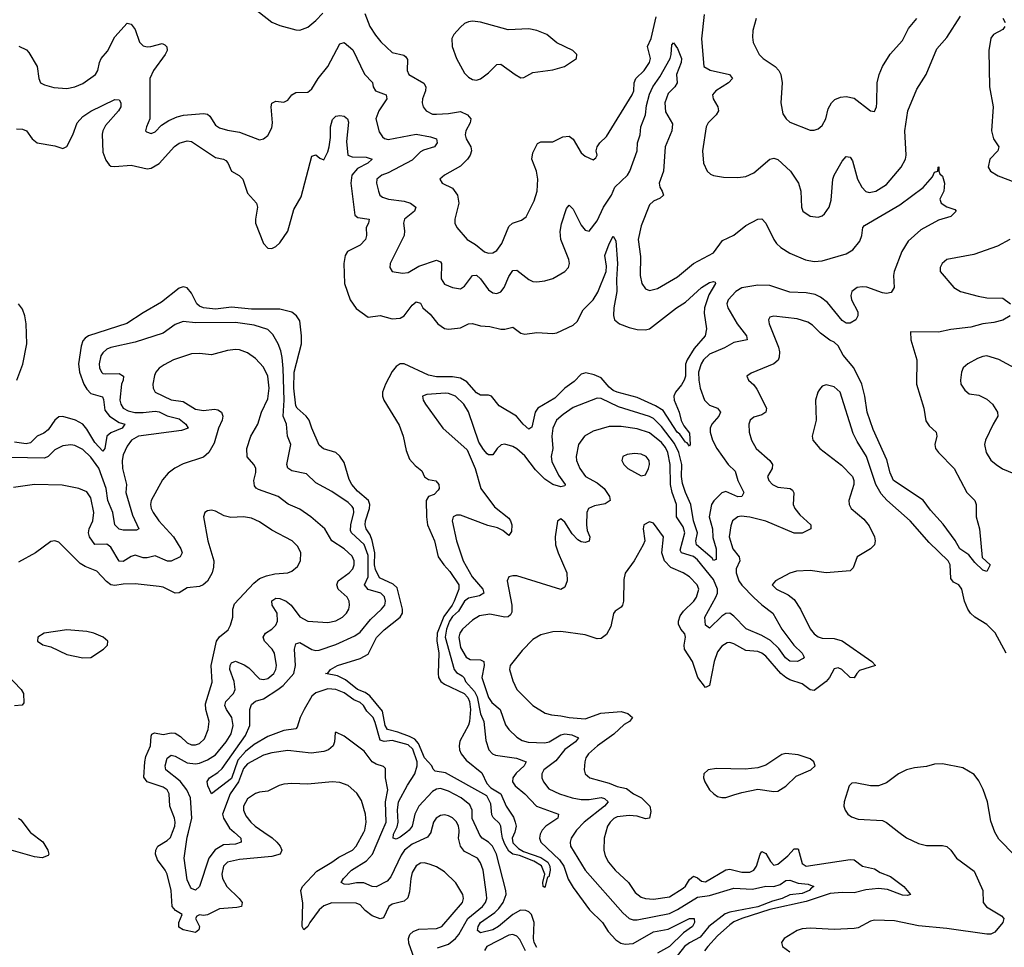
# Model space of a CAD drawing. Header units: inches. Extents: x 1694797 to 1849917, y 907313 to 1017959.
# Tile 732 of 834: x 1803316 to 1808217, y 989427 to 994043. Entities that reach past the tile are written whole.
import ezdxf

# ---------------------------------------------------------------- set-up
doc = ezdxf.new("R2010")
doc.units = ezdxf.units.IN
doc.header["$MEASUREMENT"] = 0
doc.layers.add('B8908', color=7, linetype='Continuous')
doc.layers.add('B8909', color=7, linetype='Continuous')

msp = doc.modelspace()

# ---------------------------------------------------------------- linework, layer by layer
at = {"layer": 'B8908', "color": 5}
for points, elevation in [([(1803368.3, 990000), (1803370, 989997.8), (1803430, 989951.5), (1803456.5, 989910), (1803461.3, 989890), (1803456.9, 989883.1), (1803427.2, 989872.8), (1803390, 989877.3), (1803250, 989917.6)], 680), ([(1804531.2, 990000), (1804571.8, 989971.8), (1804595.9, 989950), (1804612.1, 989930), (1804620.9, 989910), (1804612.4, 989890), (1804570, 989877.9), (1804410, 989864), (1804350, 989849.8), (1804329.5, 989830), (1804322.1, 989790), (1804325.9, 989770), (1804346.4, 989730), (1804408.6, 989670), (1804422.9, 989650), (1804419.5, 989630), (1804395.9, 989624.1), (1804310, 989617.6), (1804250, 989588), (1804230, 989584.5), (1804210, 989588.4), (1804198, 989582), (1804190.3, 989570), (1804210.3, 989530), (1804207, 989513), (1804190, 989500.5), (1804130, 989513.8), (1804107.5, 989527.5), (1804107.1, 989550), (1804124.5, 989590), (1804090.7, 989610.7), (1804075.4, 989630), (1804068.8, 989710), (1804050.4, 989790), (1804040.5, 989810), (1804001.7, 989861.7), (1803992, 989890), (1803993.7, 989910), (1804003.8, 989930), (1804050, 989957.8), (1804066.5, 989973.5), (1804076.6, 990000)], 680), ([(1804383.3, 990000), (1804416.6, 989970), (1804418.2, 989950), (1804390, 989940.8), (1804330, 989936.3), (1804288.6, 989911.4), (1804257.4, 989870), (1804210, 989729.6), (1804190, 989711.8), (1804170, 989719.6), (1804166.1, 989726.1), (1804150, 989762.7), (1804134.2, 989870), (1804150, 989974.4), (1804155.8, 990000)], 660), ([(1805286.7, 989350), (1805252.9, 989447.1), (1805250.4, 989470), (1805257, 989490), (1805273.8, 989506.2), (1805302.8, 989517.2), (1805390, 989520.4), (1805416.5, 989530), (1805519.2, 989650), (1805524.5, 989670), (1805522, 989690), (1805487.4, 989747.4), (1805430, 989802.5), (1805390, 989827.1), (1805359.1, 989839.1), (1805330, 989847.3), (1805310, 989846.3), (1805288.5, 989831.5), (1805270, 989798.7), (1805262.9, 989770), (1805256.8, 989703.2), (1805247.3, 989672.7), (1805230, 989657.2), (1805170, 989641.3), (1805153.4, 989630), (1805125.8, 989574.2), (1805110, 989569.3), (1805070, 989583.6), (1805034.9, 989610), (1805010, 989637.5), (1804990, 989646.6), (1804870, 989648.8), (1804830, 989633.4), (1804806.5, 989613.5), (1804759.4, 989550), (1804750, 989529.7), (1804730, 989514), (1804722.4, 989530), (1804725.7, 989645.7), (1804715.5, 989710), (1804723.4, 989730), (1804794.1, 989805.9), (1804869.9, 989850.1), (1804904.2, 989875.8), (1804973, 989910), (1804990, 989930.2), (1805028.1, 990000)], 680), ([(1805362.5, 990000), (1805362, 989998), (1805345.1, 989974.9), (1805270, 989940.7), (1805230.6, 989910), (1805214.2, 989885.8), (1805162.5, 989777.5), (1805144.6, 989755.4), (1805090, 989727.9), (1805070, 989729.9), (1805028, 989748), (1804992, 989748), (1804950, 989739.5), (1804930, 989740.4), (1804915.1, 989750), (1804926.8, 989770), (1804967.5, 989810), (1805042.6, 989857.4), (1805072.3, 989890), (1805118.3, 990000)], 660), ([(1805242, 990000), (1805210, 989974.9), (1805190, 989965.2), (1805174.7, 989970), (1805176.2, 989990), (1805181.1, 990000)], 640), ([(1805395.3, 989424.7), (1805450, 989443.1), (1805485.6, 989470), (1805501.7, 989490), (1805547, 989570), (1805618.8, 989630), (1805634.2, 989650), (1805640.2, 989670), (1805639.6, 989690), (1805622, 989810), (1805610, 989847.8), (1805593.8, 989870), (1805530, 989904.1), (1805509.9, 989930), (1805500.2, 989970), (1805502.6, 990000)], 660), ([(1805890, 989425.4), (1805877, 989450), (1805872.9, 989470), (1805876.8, 989550), (1805862.6, 989590), (1805850, 989602.9), (1805835, 989610), (1805808.5, 989611.5), (1805770, 989590.8), (1805698.4, 989530), (1805670, 989513.9), (1805610, 989498.8), (1805595.3, 989510), (1805598.2, 989530), (1805609.5, 989550), (1805680.5, 989599.5), (1805700.8, 989619.2), (1805722, 989650), (1805737.1, 989690), (1805735.8, 989710), (1805688.3, 989890), (1805669, 989930), (1805650, 989949.4), (1805617.5, 989970), (1805605.6, 989985.6), (1805599.2, 990000)], 640), ([(1805780.4, 990000), (1805780.3, 989999.7), (1805767.6, 989970), (1805770, 989946.7), (1805799, 989919), (1805823.4, 989903.4), (1805910, 989873.4), (1805944.7, 989850), (1805954.6, 989830), (1805956.5, 989810), (1805950, 989778), (1805943.6, 989776.4), (1805930, 989725.2), (1805922, 989730), (1805919.3, 989750), (1805929.7, 989790), (1805912.7, 989832.7), (1805875.3, 989855.3), (1805803, 989883), (1805770, 989889.8), (1805750, 989905.7), (1805730, 989939.7), (1805719.2, 989970), (1805714.5, 990000)], 620), ([(1805911.2, 990000), (1805906, 989990), (1805903.8, 989970), (1805909, 989950), (1806002.8, 989862.8), (1806024.2, 989830), (1806046.4, 989766.4), (1806070, 989725), (1806152.7, 989612.7), (1806215.9, 989550), (1806245.7, 989505.7), (1806283.2, 989463.2), (1806308, 989448), (1806330, 989441.8), (1806370, 989445.5), (1806470, 989504.4), (1806542.8, 989517.2), (1806650, 989570.1), (1806673.7, 989570), (1806674.1, 989550), (1806665.2, 989530), (1806620.5, 989499.5), (1806550, 989430.8), (1806490, 989397.3)], 640), ([(1806081, 990000), (1806060.7, 989970), (1806055.9, 989950), (1806058.2, 989930), (1806130.9, 989810), (1806318.7, 989598.7), (1806350, 989570.9), (1806370, 989563), (1806390, 989562.7), (1806550, 989595.8), (1806590, 989614.4), (1806690, 989676), (1806750, 989685.1), (1806870, 989721.5), (1806964, 989716), (1807029.4, 989730.6), (1807070, 989728.9), (1807100.9, 989739.1), (1807130, 989760.1), (1807150, 989761.7), (1807190, 989746), (1807241, 989741), (1807268.9, 989730), (1807256.7, 989723.3), (1807246, 989710), (1807210, 989695.1), (1807150, 989688.5), (1807110.8, 989669.2), (1807063.4, 989656.6), (1806990, 989628.1), (1806850, 989601.6), (1806826.6, 989593.4), (1806746.3, 989530), (1806702.4, 989477.6), (1806650.3, 989449.7), (1806625.1, 989430), (1806577, 989370)], 660), ([(1806233, 990000), (1806224.6, 989970), (1806223.7, 989910), (1806230, 989882.4), (1806245.9, 989850), (1806280.2, 989810), (1806346.8, 989750), (1806379.9, 989699.9), (1806410, 989676.3), (1806430, 989669), (1806470, 989665.7), (1806550, 989677.5), (1806619, 989721), (1806630, 989730.8), (1806650, 989763.8), (1806670, 989780.5), (1806690, 989772.6), (1806710, 989756.3), (1806730, 989752.2), (1806830, 989812.9), (1806850, 989816.2), (1806910, 989801.3), (1806950, 989801.5), (1806970, 989810.8), (1806983.2, 989830), (1807000.8, 989890), (1807010, 989902.9), (1807030, 989893), (1807053.6, 989853.6), (1807070, 989835.3), (1807090, 989841.1), (1807138.6, 989881.4), (1807170, 989916.8), (1807177.7, 989917.7), (1807190, 989917.1), (1807210, 989844.4), (1807230, 989830.1), (1807450, 989863.8), (1807470, 989862.8), (1807511.2, 989831.2), (1807570, 989817.7), (1807599.7, 989799.7), (1807650, 989779.4), (1807716.4, 989730), (1807750.2, 989690), (1807735.7, 989684.3), (1807710, 989685.8), (1807634.9, 989714.9), (1807590, 989719.7), (1807527.7, 989712.3), (1807470, 989697.1), (1807410, 989699.7), (1807350, 989694.1), (1807230, 989654.1), (1807050, 989614.7), (1806910, 989569.9), (1806870, 989553.8), (1806850, 989539.3), (1806790, 989483.8), (1806740.4, 989430), (1806724.4, 989410)], 680), ([(1807692, 990000), (1807730, 989971), (1807790, 989943.2), (1807830, 989932.8), (1807910, 989934), (1807930, 989927.7), (1807950.1, 989910.1), (1807979.6, 989870), (1808066.2, 989806.2), (1808109.2, 989710), (1808112.3, 989650), (1808127.4, 989627.4), (1808203.2, 989583.2), (1808214, 989570), (1808209.2, 989550), (1808170, 989502), (1808150, 989493), (1808130, 989491.4), (1807930, 989519.9), (1807790, 989534), (1807670, 989558.6), (1807570, 989561.5), (1807550, 989556.3), (1807490, 989523.2), (1807470, 989519.8), (1807370, 989515.7), (1807250, 989522.7), (1807210, 989518), (1807185.7, 989510), (1807120.4, 989470), (1807107.4, 989450), (1807112.4, 989430), (1807150, 989404.9)], 720), ([(1808362.7, 990000), (1808366.6, 989986.6), (1808438.2, 989890), (1808445.6, 989870), (1808436.8, 989843.2), (1808410, 989832.4), (1808390, 989834.2), (1808350, 989859.3), (1808290, 989872.5), (1808270, 989883.7), (1808190, 989964.4), (1808170.3, 990000)], 720), ([(1805833.3, 989410), (1805805.7, 989465.7), (1805790, 989481.8), (1805770, 989489.9), (1805750, 989487.4), (1805641.3, 989430), (1805629.4, 989410.6)], 660)]:
    msp.add_lwpolyline(points, dxfattribs=dict(at, elevation=elevation))
at = {"layer": 'B8909', "color": 5}
for points, elevation in [([(1804447.9, 994127.9), (1804570, 994030.5), (1804610, 994014.4), (1804690, 993993.4), (1804710, 993990.6), (1804750, 994006), (1804790, 994039.1), (1804824.4, 994075.6)], 660), ([(1803311.6, 993911.6), (1803350, 993893.4), (1803360.9, 993881), (1803401.8, 993810), (1803410.3, 993750.3), (1803419.1, 993730), (1803438.6, 993718.6), (1803485.2, 993705.2), (1803550, 993701.3), (1803589.3, 993710), (1803630, 993726.4), (1803693.5, 993770), (1803704.8, 993790), (1803712.3, 993830), (1803721.8, 993850), (1803753.1, 993886.9), (1803790, 993957.7), (1803850, 994027), (1803870, 994021.7), (1803890, 993994.9), (1803911.4, 993931.4), (1803930, 993913.2), (1803950, 993907.8), (1803968.7, 993910), (1804024.4, 993924.4), (1804038.8, 993918.8), (1804048.7, 993908.7), (1804048.9, 993890), (1804039.7, 993870), (1803982, 993790), (1803963, 993750), (1803963.1, 993550), (1803946, 993510), (1803942, 993490), (1803946, 993486), (1803970, 993477.6), (1803990, 993484.6), (1804021.1, 993518.9), (1804058.1, 993541.9), (1804099.8, 993560.2), (1804131.6, 993568.4), (1804230, 993576.6), (1804250, 993572.5), (1804262.9, 993562.8), (1804290, 993518.9), (1804310, 993505.2), (1804350, 993493.2), (1804410, 993483.6), (1804510, 993446), (1804530, 993450.6), (1804550, 993467.3), (1804570, 993506), (1804573.5, 993530), (1804567.6, 993610), (1804571.3, 993628.7), (1804590, 993637.4), (1804630, 993633.1), (1804650, 993643.7), (1804670, 993668.7), (1804690, 993680.9), (1804750, 993683.6), (1804758.7, 993690), (1804770, 993699.5), (1804800.6, 993750), (1804849.1, 993810), (1804910, 993923.1), (1804930, 993930.2), (1804973.5, 993893.5), (1805032.1, 993772.1), (1805071.6, 993731.6), (1805074.4, 993710), (1805087, 993690), (1805140.3, 993670), (1805143.8, 993650), (1805103, 993590), (1805088.3, 993550), (1805105.7, 993485.7), (1805121, 993461), (1805131.5, 993451.5), (1805150, 993447.7), (1805290, 993474), (1805360.8, 993460.8), (1805390.3, 993450), (1805392.9, 993430), (1805380.3, 993410), (1805325.2, 993394.8), (1805310, 993385.3), (1805270, 993343.8), (1805150, 993281.1), (1805118.9, 993270), (1805092.8, 993250), (1805091.3, 993230), (1805101.8, 993190), (1805109.1, 993170), (1805120.9, 993161), (1805150.8, 993150.8), (1805230, 993141.1), (1805260.3, 993130), (1805286.9, 993110), (1805280.2, 993090), (1805231.3, 993050), (1805226, 993030), (1805231.9, 992991.9), (1805229.2, 992970), (1805159.1, 992830), (1805157.3, 992810), (1805170.5, 992790.5), (1805221.8, 992781.8), (1805250, 992785.4), (1805302.9, 992817.1), (1805390, 992846.8), (1805410, 992837.7), (1805414.8, 992830), (1805413.1, 992753.1), (1805430, 992727.9), (1805470, 992711.4), (1805510, 992703.2), (1805530, 992716.5), (1805570, 992771.1), (1805590, 992771.7), (1805610, 992754.3), (1805650, 992699.2), (1805670, 992683.9), (1805690, 992680.7), (1805710, 992689.1), (1805727, 992710), (1805750, 992766), (1805770, 992794.9), (1805790, 992796.5), (1805850, 992750.2), (1805870, 992740.3), (1805890, 992739), (1805930, 992744), (1805970, 992756.1), (1806029.8, 992790.2), (1806048, 992810), (1806052.4, 992830), (1806049.7, 992850.3), (1806009.5, 992949.5), (1806005.8, 992990), (1806011.9, 993028.1), (1806037, 993103), (1806050, 993120.5), (1806070, 993100.5), (1806110, 993020.8), (1806130, 992996.5), (1806150, 992990.2), (1806190, 993041.8), (1806222.1, 993110), (1806260.8, 993170), (1806277.7, 993210), (1806340.7, 993270), (1806352.3, 993290), (1806388.8, 993390), (1806390.8, 993430), (1806404.3, 993470), (1806407.8, 993510), (1806430.3, 993569.7), (1806435.9, 993615.9), (1806450, 993672.6), (1806467.1, 993710), (1806501.4, 993758.6), (1806553, 993850), (1806559.2, 993870), (1806561.5, 993918.5), (1806570, 993928), (1806590, 993899.5), (1806609.5, 993849.5), (1806608, 993830), (1806585.6, 993770), (1806587.8, 993730), (1806577.1, 993710), (1806544.1, 993675.9), (1806526.8, 993630), (1806530, 993585.3), (1806565.9, 993525.9), (1806561.5, 993490), (1806529.2, 993410), (1806520.1, 993290), (1806498.4, 993230), (1806502, 993210), (1806514.2, 993190), (1806519.6, 993170), (1806504.1, 993155.9), (1806470, 993141), (1806450, 993122.6), (1806410, 993017), (1806393.8, 992950), (1806405.5, 992865.5), (1806403.6, 992770), (1806413.1, 992730), (1806430, 992703.7), (1806450, 992695.6), (1806490, 992705.4), (1806590, 992763.8), (1806670.4, 992829.6), (1806770, 992883.5), (1806814.8, 992945.2), (1806870, 992971.5), (1806930, 993019), (1806990.4, 993050.3), (1807010, 993052.2), (1807030, 993030.5), (1807069, 992950), (1807082.8, 992930), (1807104.6, 992910), (1807150, 992881.1), (1807227.6, 992847.6), (1807270, 992839.8), (1807310, 992842.5), (1807430, 992878), (1807462.5, 992897.5), (1807498, 992942), (1807508.3, 992970), (1807512.8, 993010), (1807520.7, 993019.3), (1807697.4, 993122.6), (1807812.2, 993207.8), (1807859.1, 993260.9), (1807870, 993284.7), (1807886, 993290), (1807888, 993310), (1807891.1, 993311.1), (1807891, 993290), (1807896, 993276), (1807910, 993264.7), (1807919.3, 993230), (1807916, 993190), (1807895.8, 993150), (1807902.4, 993130), (1807930, 993111.6), (1807970, 993098.8), (1807977.3, 993090), (1807950, 993063.6), (1807890, 993045.6), (1807802, 992998), (1807738.8, 992941.2), (1807707.2, 992890), (1807669.1, 992790), (1807665.5, 992770), (1807668.1, 992710), (1807653.9, 992686.1), (1807630, 992681.4), (1807610, 992683.4), (1807532.3, 992712.3), (1807510, 992714.6), (1807484.9, 992710), (1807458.5, 992690), (1807452.3, 992670), (1807455.5, 992650), (1807488.5, 992590), (1807488.2, 992570), (1807478, 992550), (1807450, 992533.7), (1807430, 992533.7), (1807410, 992546), (1807336.7, 992636.7), (1807302.7, 992662.7), (1807275.2, 992675.2), (1807230, 992684.6), (1807150, 992687.9), (1807050, 992721.1), (1806990, 992722), (1806911.1, 992708.9), (1806879.7, 992690), (1806842.7, 992650), (1806836.3, 992630), (1806840.9, 992610), (1806886.3, 992530), (1806934.2, 992470), (1806936.5, 992450), (1806870, 992436.1), (1806824.4, 992410), (1806750, 992379.6), (1806719.1, 992350), (1806707.4, 992330), (1806694.9, 992290), (1806695.5, 992250), (1806702.1, 992210), (1806723.7, 992150), (1806750, 992125.1), (1806789.4, 992109.4), (1806803.6, 992090), (1806795, 992070), (1806761.1, 992030), (1806752.7, 992010), (1806752.6, 991990), (1806763.7, 991950), (1806786.2, 991910), (1806842.7, 991830), (1806877.2, 991797.2), (1806889.7, 991749.7), (1806920.7, 991690), (1806910.6, 991670), (1806890.6, 991669.4), (1806830, 991694.8), (1806811.4, 991688.6), (1806771.4, 991648.6), (1806760.1, 991630), (1806748.2, 991570), (1806764.9, 991510), (1806765.9, 991466), (1806782.1, 991410), (1806782.5, 991357.5), (1806770, 991352.1), (1806762.9, 991362.9), (1806685, 991430), (1806682, 991450), (1806689.9, 991490), (1806669.4, 991550), (1806656.7, 991630), (1806629.6, 991690), (1806615, 991735), (1806609.4, 991770), (1806611, 991830), (1806596.4, 991890), (1806574.4, 991934.4), (1806510, 992018.9), (1806470, 992058.9), (1806450, 992068.9), (1806296.9, 992116.9), (1806210, 992158), (1806190, 992160.3), (1806070, 992113.3), (1806020.8, 992079.2), (1805988.3, 992050), (1805969.6, 992010.4), (1805964.6, 991970), (1805969.2, 991910), (1805961.5, 991870), (1805964.9, 991844.9), (1805997.1, 991777), (1806031, 991730), (1806030, 991724), (1806010, 991718.9), (1805969.6, 991729.6), (1805930, 991756.4), (1805882.4, 991802.4), (1805830, 991872.3), (1805790, 991907.7), (1805770, 991919.3), (1805730, 991931.6), (1805712, 991928), (1805692.8, 991910), (1805670, 991877.6), (1805650, 991878), (1805643.3, 991883.3), (1805623.6, 991903.6), (1805601.6, 991941.6), (1805550, 992091), (1805526.6, 992130), (1805485.3, 992170), (1805450, 992183.8), (1805435.9, 992184.1), (1805342.4, 992177.6), (1805320.7, 992170), (1805324.4, 992150), (1805335.3, 992130), (1805422.6, 992010), (1805543, 991903), (1805583.1, 991810), (1805611.4, 991710), (1805679.4, 991619.4), (1805750, 991562.4), (1805759.3, 991550), (1805765.4, 991530), (1805764.2, 991495.8), (1805750, 991477), (1805721.3, 991501.3), (1805694.3, 991514.3), (1805645.8, 991525.8), (1805510, 991577), (1805490, 991578.2), (1805472.7, 991570), (1805468, 991550), (1805490.3, 991449.7), (1805522.5, 991350), (1805567.2, 991270), (1805621, 991210), (1805625.8, 991190), (1805604.3, 991175.7), (1805550, 991164), (1805530.4, 991149.6), (1805500, 991100), (1805470, 991072.6), (1805454.6, 991050), (1805439.7, 991010), (1805433.8, 990970), (1805477.7, 990810), (1805490, 990794.4), (1805518.1, 990778.1), (1805527.6, 990767.6), (1805534.7, 990750), (1805579.9, 990699.9), (1805593.4, 990673.4), (1805609, 990589), (1805625.7, 990550), (1805636.3, 990456.3), (1805650.1, 990410.1), (1805668.9, 990390), (1805683.4, 990383.4), (1805787.9, 990367.9), (1805836.5, 990350), (1805827.1, 990330), (1805786.6, 990293.5), (1805771, 990270), (1805769.3, 990250), (1805781.5, 990230), (1805830.1, 990190), (1805888.8, 990128.8), (1805998, 990090), (1805994.2, 990070), (1805934.5, 990030), (1805916.4, 990010), (1805911.2, 990000)], 640), ([(1805033.7, 994073.7), (1805058.6, 994010), (1805086.2, 993966.2), (1805113.7, 993933.6), (1805170, 993880.3), (1805227.2, 993867.2), (1805238.4, 993858.4), (1805245.4, 993845.4), (1805245, 993790), (1805252.9, 993770), (1805328.1, 993728.1), (1805336.6, 993710), (1805335.2, 993690), (1805320.7, 993650), (1805319, 993630), (1805324.6, 993610), (1805338.7, 993590), (1805370, 993574), (1805390, 993572.5), (1805450, 993576), (1805510, 993586), (1805545.4, 993570), (1805560.5, 993550), (1805557.6, 993530), (1805536.8, 993490), (1805532.6, 993470), (1805537.6, 993450), (1805561.7, 993410), (1805564.8, 993390), (1805558.2, 993370), (1805545.2, 993350), (1805510, 993315), (1805430.6, 993270), (1805407.7, 993250), (1805418.8, 993230), (1805470, 993204.2), (1805495.5, 993170), (1805501.6, 993130), (1805480.9, 993050), (1805481.7, 993030), (1805491.7, 993010), (1805543.8, 992950), (1805585.1, 992925.1), (1805630, 992887.3), (1805650, 992881.8), (1805670, 992882.8), (1805690, 992894), (1805715.2, 992930), (1805750, 993014), (1805769, 993031), (1805813.7, 993046.3), (1805837.1, 993062.9), (1805877.3, 993142.7), (1805892.1, 993190), (1805894.7, 993250), (1805888.3, 993290), (1805864.2, 993350), (1805870, 993380.7), (1805893.5, 993426.5), (1805910, 993436), (1805970, 993435.6), (1806019.1, 993460.9), (1806050, 993464.4), (1806070, 993448.9), (1806110, 993380.3), (1806130, 993363.7), (1806170, 993346), (1806184.1, 993355.9), (1806189.4, 993370), (1806185.6, 993390), (1806189.8, 993410.2), (1806203.6, 993430), (1806237.3, 993462.7), (1806364.1, 993670), (1806372.1, 993690), (1806374.5, 993730), (1806381.9, 993750), (1806424.3, 993790), (1806450.9, 993830), (1806455.8, 993850), (1806441.1, 993910), (1806459.1, 993950), (1806483.1, 994056.9)], 660), ([(1806722.2, 994070), (1806708.8, 993948.8), (1806720.9, 993810), (1806752.3, 993792.3), (1806848.4, 993770), (1806864.2, 993750), (1806844.6, 993730), (1806780.3, 993690), (1806764.2, 993670), (1806767.4, 993650), (1806791.3, 993610), (1806793.4, 993590), (1806783.2, 993570), (1806743.2, 993530), (1806732.6, 993510), (1806714.6, 993390), (1806718.7, 993330), (1806738, 993290), (1806754.7, 993274.7), (1806770, 993268), (1806819.5, 993259.5), (1806890, 993258), (1806930, 993262.8), (1806970, 993281.2), (1807050, 993349.3), (1807070, 993354.3), (1807090, 993348.1), (1807153.2, 993290), (1807192.3, 993230), (1807203.6, 993190), (1807206.5, 993110), (1807214.4, 993090), (1807250, 993065.3), (1807290, 993060.3), (1807310, 993067), (1807322.6, 993077.4), (1807344.4, 993110), (1807354.3, 993145.7), (1807363, 993250), (1807369.9, 993270.1), (1807410, 993339.5), (1807430, 993362), (1807450, 993358.7), (1807461.4, 993341.4), (1807485.4, 993250), (1807507.1, 993210), (1807528.3, 993188.2), (1807543.9, 993183.9), (1807577.6, 993190), (1807630, 993222.9), (1807703.1, 993310), (1807724.2, 993350), (1807728.3, 993370), (1807721.2, 993490), (1807735.9, 993590), (1807782.1, 993697.9), (1807827.8, 993770), (1807881.6, 993898.4), (1807930, 993955.6), (1807998.4, 994061.6)], 660), ([(1806981.7, 994050), (1806964.9, 993990), (1806962.8, 993957.2), (1806966.7, 993930), (1806996.4, 993870), (1807017.1, 993850), (1807075.8, 993810), (1807094, 993790), (1807103.7, 993770), (1807110.4, 993730), (1807103.7, 993630), (1807114.2, 993574.2), (1807130.7, 993550), (1807150, 993533.4), (1807250, 993493.4), (1807270, 993493.4), (1807290, 993500.5), (1807310, 993517.3), (1807327.8, 993550), (1807340.8, 993599.2), (1807356.3, 993630), (1807373.5, 993646.5), (1807401.7, 993658.3), (1807430, 993661.6), (1807470, 993652.4), (1807550, 993590.6), (1807570, 993587.3), (1807580.5, 993610), (1807583, 993630), (1807584.2, 993730), (1807593.7, 993770), (1807609.7, 993810), (1807647.9, 993872.1), (1807710, 993939.3), (1807740, 994000), (1807781.5, 994050)], 680), ([(1808210, 994050.4), (1808221.1, 994030)], 660), ([(1808219.5, 994010), (1808210, 993994.5), (1808163.1, 993970), (1808150, 993952), (1808140.2, 993890), (1808142.6, 993710), (1808161.1, 993610), (1808153.5, 993490), (1808163, 993450), (1808189, 993410), (1808185.3, 993390), (1808144.9, 993350), (1808137, 993310), (1808148.5, 993290), (1808187.1, 993267.1), (1808270, 993234.5)], 660), ([(1803299.9, 993499.9), (1803330, 993498.9), (1803350, 993490.3), (1803376.9, 993450), (1803403, 993430), (1803490, 993415.2), (1803530, 993402.3), (1803550, 993411.7), (1803580.8, 993470), (1803602.2, 993530), (1803630, 993561.6), (1803670, 993587.6), (1803790, 993646), (1803810, 993644), (1803818.4, 993630), (1803818.9, 993610), (1803807.4, 993590), (1803743.5, 993516.5), (1803729.7, 993490.3), (1803726.7, 993473.3), (1803730, 993384.9), (1803744.3, 993344.3), (1803761.6, 993321.6), (1803770, 993315.3), (1803790, 993312.1), (1803870, 993319.3), (1803950, 993301.2), (1803970, 993304.5), (1804010, 993328.1), (1804087, 993413), (1804110, 993429.4), (1804150, 993441), (1804170, 993437.1), (1804290, 993357.4), (1804330, 993349.3), (1804341.9, 993341.9), (1804351.5, 993331.5), (1804369.5, 993290), (1804407.5, 993267.5), (1804425.7, 993250), (1804450, 993179.7), (1804494.2, 993130), (1804499.7, 993110), (1804489.5, 993050), (1804490.2, 993030), (1804529.1, 992929.1), (1804550, 992906.9), (1804570, 992904.9), (1804590, 992914.9), (1804610, 992932.8), (1804650, 992990.4), (1804680.4, 993099.6), (1804717.5, 993162.6), (1804770, 993364), (1804790, 993370.3), (1804810, 993354.6), (1804830, 993346.4), (1804850, 993386), (1804855.9, 993410), (1804862.9, 993457.1), (1804863.5, 993510), (1804873.4, 993546.6), (1804890, 993563.5), (1804910, 993567.3), (1804930, 993563.7), (1804946.7, 993550), (1804952.9, 993532.9), (1804942.2, 993437.8), (1804949.8, 993369.8), (1804970, 993360.8), (1805039.6, 993359.6), (1805070.3, 993350), (1805047.9, 993330), (1804996.9, 993303.1), (1804969.7, 993270), (1804964.5, 993230), (1804983.5, 993070), (1804998.6, 993058.6), (1805054.9, 993050), (1805051.1, 993030), (1805040.2, 993010), (1805041.2, 992970), (1805036.8, 992950), (1805010, 992920.7), (1804947.2, 992890), (1804935.9, 992870), (1804928.9, 992830), (1804932.1, 992730), (1804961.2, 992650), (1804990, 992605.6), (1805050, 992563.6), (1805110, 992570.6), (1805170, 992554.3), (1805210, 992557.4), (1805229.1, 992570), (1805270, 992623.2), (1805290, 992639.6), (1805310, 992632), (1805322.6, 992610), (1805358.5, 992578.5), (1805397.5, 992530), (1805430, 992506.4), (1805450, 992503.8), (1805509.3, 992510), (1805550, 992529.4), (1805570, 992531.7), (1805610, 992519.8), (1805656.1, 992516.1), (1805710, 992503.2), (1805730, 992502.7), (1805770, 992514), (1805810, 992484), (1805830, 992478), (1805890, 992486.7), (1805970, 992481), (1805990, 992484.2), (1806070, 992523.7), (1806090, 992540.7), (1806120.3, 992599.7), (1806169.9, 992650), (1806193.1, 992686.9), (1806234.7, 992790), (1806237, 992817), (1806229, 992870), (1806250, 992927.2), (1806270, 992965.3), (1806283.6, 992943.6), (1806291, 992830), (1806286.6, 992750), (1806288.8, 992690), (1806273, 992610), (1806272, 992572), (1806275.8, 992550), (1806302, 992530), (1806350, 992511.1), (1806390, 992501.6), (1806430, 992499.3), (1806450, 992504.8), (1806585.4, 992610), (1806630, 992637.1), (1806710, 992710.1), (1806750, 992734.7), (1806770, 992740.3), (1806777.1, 992737.1), (1806779.5, 992730), (1806746.5, 992673.5), (1806724.6, 992610), (1806723, 992583), (1806734.5, 992505.5), (1806728.2, 992470), (1806673, 992407), (1806637.4, 992350), (1806630.7, 992329.3), (1806630.1, 992270), (1806623.6, 992250), (1806610, 992226.1), (1806579.8, 992190), (1806572.5, 992170), (1806573.7, 992150), (1806599, 992090), (1806608.8, 992048.8), (1806621.8, 992021.8), (1806650, 991984.9), (1806653.8, 991930), (1806650, 991920.7), (1806638.2, 991938.2), (1806630, 991940.3), (1806601.1, 991981.1), (1806589, 991990), (1806518.3, 992098.3), (1806481.2, 992121.2), (1806390, 992163.7), (1806290, 992189), (1806270, 992198.7), (1806250, 992214.7), (1806210, 992260.3), (1806175.4, 992275.4), (1806134.1, 992285.9), (1806110, 992278.9), (1806076.4, 992243.6), (1806030, 992210.4), (1805979.4, 992160.6), (1805894.4, 992110), (1805881, 992090), (1805864.7, 992015.3), (1805850, 992006), (1805821.7, 992030), (1805788.2, 992070), (1805701.9, 992121.9), (1805663.5, 992170), (1805650, 992175.2), (1805610, 992174), (1805590, 992186.3), (1805541.7, 992241.7), (1805510, 992259.7), (1805470, 992265.5), (1805390, 992266.5), (1805350, 992273.9), (1805230, 992329.9), (1805210, 992330.5), (1805190, 992317.8), (1805170, 992292.4), (1805136.8, 992230), (1805121.5, 992190), (1805121.2, 992170), (1805127.5, 992150), (1805205, 992025), (1805223.7, 991970), (1805239, 991899), (1805256.8, 991856.8), (1805284.2, 991824.2), (1805318, 991798), (1805330, 991769), (1805350, 991754.7), (1805387.7, 991747.7), (1805402.8, 991730), (1805403.2, 991710), (1805398.1, 991701.9), (1805379.1, 991680.9), (1805350, 991669.7), (1805339.3, 991650), (1805340.3, 991570), (1805345.5, 991530), (1805380.5, 991450), (1805398.1, 991370), (1805426.9, 991330), (1805457.5, 991297.5), (1805502.1, 991230), (1805501.2, 991210), (1805478.6, 991150), (1805469, 991130), (1805426.5, 991073.5), (1805393.5, 990990), (1805391.3, 990951.3), (1805402, 990890), (1805397.9, 990790), (1805399.7, 990770), (1805411.3, 990750), (1805430, 990736.3), (1805527.4, 990690), (1805546.7, 990670), (1805555.4, 990650), (1805559.1, 990610), (1805555.4, 990550), (1805550, 990532.4), (1805507, 990453), (1805502.8, 990430), (1805505.3, 990410), (1805514, 990390), (1805538.7, 990358.7), (1805615.3, 990295.3), (1805641.7, 990241.7), (1805660.5, 990220.5), (1805710.5, 990190), (1805737.7, 990130), (1805774, 990074), (1805782.6, 990050), (1805786.5, 990030), (1805780.4, 990000)], 620), ([(1808244, 992950), (1808183.7, 992916.3), (1808064.8, 992875.2), (1807930, 992849.6), (1807907, 992830), (1807897.6, 992810), (1807897.1, 992790), (1807966, 992710), (1807998, 992690), (1808087.1, 992667), (1808130, 992659.8), (1808210, 992658), (1808247.3, 992630)], 660), ([(1805714.5, 990000), (1805709.9, 990029.9), (1805703.7, 990043.7), (1805672.9, 990072.9), (1805666.6, 990086.6), (1805661.5, 990141.5), (1805641.4, 990181.4), (1805435.4, 990295.4), (1805383.3, 990303.3), (1805373.3, 990313.3), (1805367.2, 990330), (1805330, 990370.3), (1805301.5, 990441.5), (1805282.1, 990462.1), (1805256.6, 990476.6), (1805198.2, 990498.2), (1805146.3, 990510), (1805134.7, 990530), (1805121.6, 990601.6), (1805058.9, 990678.9), (1805034.6, 990694.6), (1804996.7, 990710), (1804937.5, 990757.5), (1804898.3, 990778.2), (1804838, 990790), (1804848.7, 990791.3), (1804862.6, 990810), (1804897.4, 990830), (1805010, 990864.2), (1805050, 990886.4), (1805091.2, 990968.8), (1805130, 991006.7), (1805210.2, 991069.8), (1805221, 991090), (1805221.8, 991110), (1805195.2, 991215.2), (1805174.9, 991234.9), (1805106.1, 991266.1), (1805086.6, 991306.6), (1805082.4, 991330), (1805083.8, 991390), (1805070.7, 991450.7), (1805059.9, 991479.9), (1805040.5, 991510), (1805035.4, 991530), (1805037.6, 991550), (1805057.3, 991610), (1805058.6, 991630), (1805052.3, 991650), (1804996.4, 991696.5), (1804969.1, 991730), (1804955.2, 991755.2), (1804930, 991839.3), (1804910, 991871.7), (1804889.9, 991889.9), (1804828.4, 991908.4), (1804806, 991926), (1804769.2, 992010), (1804757.2, 992050), (1804742.4, 992070), (1804696.7, 992110), (1804690, 992122), (1804679.4, 992210), (1804681.3, 992290), (1804717.6, 992430), (1804719, 992470), (1804710, 992544.2), (1804693.2, 992570), (1804670, 992587.2), (1804610, 992602.8), (1804470, 992603.6), (1804370, 992612.9), (1804290, 992602.5), (1804230, 992609.6), (1804210, 992618.3), (1804197.4, 992630), (1804170, 992682.6), (1804150, 992709.7), (1804130, 992713.6), (1804110, 992707.7), (1804022.1, 992637.9), (1803930, 992585.2), (1803849.3, 992530.7), (1803658.5, 992470), (1803641.3, 992458.7), (1803630, 992444.7), (1803622, 992418), (1803609, 992330), (1803613.3, 992290), (1803634.3, 992230), (1803650, 992204.1), (1803670, 992183.3), (1803727, 992167), (1803733, 992153), (1803739.9, 992099.9), (1803762.2, 992070), (1803810, 992038.9), (1803839.6, 992030), (1803825.4, 992010), (1803770, 991988.1), (1803750, 991970.5), (1803739, 991910), (1803730, 991896.4), (1803690, 991938.5), (1803650, 992005.9), (1803630, 992029.9), (1803593.7, 992050), (1803530, 992068.7), (1803510, 992066.2), (1803490, 992051.1), (1803458.1, 992001.9), (1803435, 991985), (1803402.3, 991970), (1803370, 991936.9), (1803347.1, 991932.9), (1803290, 991940.6)], 620), ([(1803300.7, 992250), (1803331.6, 992328.4), (1803350.6, 992430), (1803348.5, 992530), (1803341.6, 992570), (1803330, 992602), (1803309.7, 992630)], 620), ([(1808246, 992570), (1808210, 992547.3), (1808164.2, 992535.8), (1808110, 992529.9), (1808050, 992513.8), (1807950, 992501.9), (1807890, 992488.7), (1807750.6, 992489.4), (1807751.8, 992450), (1807782.2, 992350), (1807779.8, 992230), (1807815.6, 992110), (1807826.9, 992046.9), (1807842.2, 992022.2), (1807877.1, 991990), (1807881.7, 991970), (1807871.4, 991930), (1807874, 991910), (1807888.7, 991888.7), (1807966.7, 991810), (1808030, 991690.4), (1808070.4, 991650), (1808077.6, 991630), (1808076.1, 991570), (1808093.8, 991510), (1808107.4, 991367.4), (1808146.7, 991330), (1808130, 991297.4), (1808110, 991303.5), (1808070, 991342.2), (1808039.8, 991379.8), (1807995.4, 991410), (1807972.1, 991452.1), (1807913.3, 991533.3), (1807850, 991602), (1807812.7, 991652.7), (1807666.1, 991750), (1807648.2, 991788.2), (1807632.4, 991852.4), (1807564.6, 992004.6), (1807534.1, 992090), (1807522.9, 992170), (1807507, 992230), (1807467.3, 992310), (1807414.6, 992374.6), (1807390, 992420.2), (1807370, 992438.8), (1807348.3, 992448.3), (1807302.5, 992482.6), (1807262.6, 992522.6), (1807238.7, 992538.7), (1807185.6, 992554.4), (1807070, 992567.8), (1807050, 992562.7), (1807043.1, 992550), (1807046.7, 992530), (1807093, 992413), (1807097.8, 992390), (1807096.8, 992363.2), (1807091.7, 992348.3), (1807069.4, 992330.6), (1806956.4, 992283.6), (1806936, 992270), (1806944, 992250), (1806970, 992226.4), (1806985, 992205), (1807032.6, 992110), (1807030, 992089.6), (1807010, 992077.2), (1806970, 992064.5), (1806951.6, 992050), (1806945.2, 992030), (1806946.2, 991990), (1806959.2, 991950), (1806982.4, 991910), (1807050.2, 991850), (1807062.9, 991830), (1807060.7, 991810), (1807038.5, 991770), (1807044, 991750), (1807063.1, 991730), (1807090, 991716.3), (1807150.1, 991710.1), (1807162.4, 991702.4), (1807169.3, 991689.3), (1807165.3, 991630), (1807173.6, 991610), (1807199.2, 991579.2), (1807254.2, 991530), (1807254.6, 991510), (1807210, 991488.3), (1807170, 991488.5), (1807030, 991547.3), (1806950, 991567.7), (1806907.8, 991572.2), (1806890, 991568.7), (1806864.4, 991550), (1806854.9, 991525.1), (1806848, 991470), (1806865.3, 991410), (1806897.8, 991370), (1806900.1, 991350), (1806882.6, 991310), (1806881.8, 991290), (1806895.8, 991250), (1806910, 991228.8), (1806970, 991168), (1807010, 991130.6), (1807064.7, 991090), (1807110.1, 991010), (1807169.7, 990929.7), (1807210.2, 990890), (1807221.1, 990870), (1807215.6, 990864.4), (1807187.3, 990850), (1807150, 990851.4), (1807127, 990867), (1807093.7, 990913.7), (1807053.5, 990953.5), (1807010, 990977.8), (1806931.1, 991011.1), (1806870, 991075), (1806850, 991089.8), (1806830, 991088.6), (1806810, 991075), (1806750, 991014.8), (1806730, 991029.6), (1806726.1, 991070), (1806781.2, 991170), (1806788.7, 991190), (1806789.9, 991210), (1806770, 991256.7), (1806690, 991354.8), (1806670, 991372.1), (1806610, 991389.5), (1806603.9, 991403.9), (1806626.8, 991490), (1806618.8, 991518.7), (1806585.5, 991570), (1806584.4, 991630), (1806563.8, 991690), (1806555.3, 991730), (1806553.4, 991830), (1806541.9, 991890), (1806530, 991915), (1806510, 991939.7), (1806450, 991987), (1806390, 992007.5), (1806310, 992019.1), (1806250, 992018.6), (1806170, 991995.2), (1806127.9, 991970), (1806098, 991930), (1806085.8, 991870), (1806087.6, 991850), (1806103.5, 991810), (1806131.3, 991770), (1806190, 991738.4), (1806224.8, 991710), (1806251.9, 991670), (1806254.3, 991650), (1806230, 991634.5), (1806176.3, 991623.7), (1806147.8, 991610), (1806139.5, 991590), (1806136.4, 991530), (1806140.4, 991500.4), (1806153.2, 991470), (1806150, 991448.7), (1806130, 991441.6), (1806110, 991445.3), (1806094.3, 991454.3), (1806065.1, 991485.1), (1806030, 991542.4), (1806010, 991559.5), (1805992.8, 991547.2), (1805981.6, 991470), (1805982.6, 991430), (1805995.6, 991390), (1806039.6, 991290), (1806040.7, 991250), (1806030, 991218.4), (1806010, 991207.8), (1805790, 991274.8), (1805770, 991276.3), (1805751, 991270), (1805742.4, 991250), (1805764.7, 991130), (1805765.1, 991094.9), (1805758.4, 991081.6), (1805747.7, 991072.3), (1805730.1, 991069.9), (1805655.3, 991084.7), (1805604.3, 991075.7), (1805570, 991054.5), (1805520.5, 991010), (1805506.4, 990990), (1805501.5, 990970), (1805510, 990918.5), (1805537.6, 990870), (1805558.4, 990858.4), (1805610, 990857.1), (1805625.8, 990850), (1805627.9, 990830), (1805615.3, 990770), (1805648.8, 990670), (1805665.6, 990645.6), (1805707.2, 990610), (1805733.6, 990533.6), (1805750.6, 990510.6), (1805790, 990472), (1805816.6, 990456.6), (1805847, 990447), (1805930, 990444.8), (1805950.8, 990449.2), (1806010, 990483.9), (1806030, 990488.6), (1806064.8, 990484.8), (1806096.9, 990470), (1806082.6, 990450), (1806029, 990411), (1805984.9, 990355.1), (1805924.4, 990310), (1805915, 990290), (1805914.1, 990270), (1805922.5, 990250), (1805950, 990216.3), (1806003.1, 990190), (1806065.7, 990170), (1806110, 990163.1), (1806150, 990163.1), (1806210, 990172), (1806227.2, 990167.2), (1806245.2, 990150), (1806226.6, 990130), (1806125, 990050), (1806087.8, 990010), (1806081, 990000)], 660), ([(1805181.1, 990000), (1805193.8, 990026.2), (1805199.2, 990050), (1805196.4, 990110), (1805202, 990150), (1805246.5, 990233.5), (1805282.7, 990290), (1805294.9, 990330), (1805293.7, 990350), (1805272.9, 990412.9), (1805250, 990434.8), (1805170, 990455.7), (1805130, 990450.3), (1805110, 990458), (1805085.7, 990545.7), (1805074.7, 990570), (1805042.8, 990602.7), (1805026.7, 990630), (1805010, 990644.5), (1804979.1, 990659.1), (1804930, 990693.2), (1804890, 990709.9), (1804850, 990712.6), (1804790, 990692.5), (1804770, 990676), (1804730.9, 990610), (1804711.1, 990570), (1804697.5, 990522.5), (1804690, 990513.8), (1804630, 990505.8), (1804550, 990475.4), (1804483.3, 990436.7), (1804439.5, 990400.5), (1804401.2, 990358.8), (1804370, 990266.5), (1804269.9, 990189.9), (1804252.2, 990230), (1804248.6, 990251.4), (1804259.8, 990270), (1804302.6, 990297.4), (1804322.9, 990317.1), (1804439.5, 990480.5), (1804460.4, 990530), (1804461.9, 990610), (1804470, 990636), (1804488.6, 990651.4), (1804530, 990663.1), (1804600.9, 990710), (1804627.2, 990730), (1804679.4, 990790), (1804689, 990830), (1804683.2, 990910), (1804690, 990937), (1804710, 990944.4), (1804770, 990908.2), (1804790, 990903.7), (1804805.8, 990905.8), (1804890, 990933.6), (1804983.2, 990976.8), (1805010, 990995.9), (1805062, 991058), (1805116.2, 991110), (1805133.1, 991130), (1805137.1, 991150), (1805131.5, 991171.5), (1805113.8, 991190), (1805050, 991207.6), (1805031.2, 991230), (1805051, 991270), (1805050, 991376.3), (1805030, 991431.3), (1804967.1, 991490), (1804962, 991502), (1804963.3, 991530), (1804979.2, 991590), (1804976.8, 991610), (1804970, 991620.4), (1804950, 991640.2), (1804870, 991695.8), (1804790, 991739.1), (1804742.7, 991782.7), (1804670, 991797.7), (1804650.7, 991810.7), (1804645.8, 991830), (1804665.4, 991930), (1804649, 991970), (1804643.4, 992030), (1804627.5, 992070), (1804631.3, 992150), (1804627.5, 992307.5), (1804621.9, 992361.9), (1804615.5, 992395.5), (1804602.3, 992430), (1804576.4, 992476.4), (1804550, 992501), (1804483, 992523), (1804390, 992537), (1804190, 992534.8), (1804130, 992541.8), (1804090, 992526.6), (1804030, 992483.2), (1803890, 992439.1), (1803770, 992412.8), (1803750, 992403.4), (1803730, 992386.2), (1803719.8, 992370), (1803710.9, 992330), (1803712.7, 992310), (1803722.2, 992290), (1803730, 992282.9), (1803741.3, 992281.3), (1803810, 992283.3), (1803832.4, 992270), (1803831.4, 992250), (1803822.9, 992230), (1803814.4, 992150), (1803818.7, 992130), (1803830.9, 992110), (1803856.3, 992096.3), (1803889.3, 992089.3), (1803930, 992087.9), (1803990, 992095.7), (1804010, 992091.2), (1804050, 992072.2), (1804110, 992057.3), (1804142.2, 992030), (1804153.7, 992010), (1804120.3, 991999.7), (1803907.4, 991970), (1803872.4, 991950), (1803850, 991921.7), (1803830, 991878.4), (1803826.3, 991850), (1803828, 991810), (1803847.3, 991730), (1803844.6, 991690), (1803876.9, 991576.9), (1803908.4, 991510), (1803896.5, 991503.5), (1803830, 991502.4), (1803810, 991508.2), (1803789.8, 991530), (1803779.5, 991590), (1803754.5, 991650), (1803745.5, 991710), (1803710, 991811.6), (1803670, 991866.6), (1803630, 991904.9), (1803590, 991924), (1803570, 991927.9), (1803530, 991921.8), (1803490, 991903.1), (1803457.1, 991870), (1803438.5, 991861.5), (1803270, 991864.2)], 640), ([(1804155.8, 990000), (1804171.8, 990070), (1804165.2, 990170), (1804148.3, 990210), (1804114.3, 990254.3), (1804042.9, 990310), (1804039.1, 990330), (1804050, 990368.5), (1804070, 990382.3), (1804090, 990377.3), (1804150, 990344.9), (1804190, 990340.1), (1804210, 990343.1), (1804250, 990359), (1804290, 990384.4), (1804344.1, 990450), (1804367.9, 990490), (1804378.7, 990530), (1804372.3, 990570), (1804345.4, 990610), (1804337.3, 990630), (1804341.4, 990650), (1804379.4, 990690), (1804387.5, 990710), (1804383.7, 990750), (1804360.9, 990810), (1804363.2, 990830), (1804370, 990842.4), (1804390, 990850.8), (1804432.6, 990832.6), (1804457, 990817), (1804510, 990763.2), (1804530, 990759.3), (1804550, 990765), (1804580.2, 990790), (1804590.4, 990810), (1804593.2, 990830), (1804584.5, 990890), (1804573.1, 990910), (1804534.4, 990950), (1804527.1, 990970), (1804539.8, 990990), (1804570.7, 991010), (1804590.7, 991029.3), (1804599, 991050), (1804597.2, 991090), (1804572.2, 991130), (1804570, 991151.3), (1804590, 991165), (1804610, 991163.4), (1804641.5, 991150), (1804667.3, 991130), (1804710, 991071.5), (1804750, 991050.7), (1804850, 991043.5), (1804890, 991052.3), (1804922.4, 991070), (1804942.8, 991090), (1804953.8, 991110), (1804956.8, 991130), (1804955.3, 991150), (1804945.8, 991170), (1804900.2, 991210), (1804894.1, 991230), (1804901.4, 991250), (1804955.4, 991290), (1804973.3, 991310), (1804981.1, 991330), (1804980.2, 991350), (1804970, 991373.3), (1804930.7, 991410), (1804870, 991449.1), (1804834.2, 991510), (1804764.2, 991570), (1804710, 991606.6), (1804652.3, 991632.3), (1804601.6, 991670), (1804504.7, 991704.7), (1804491.9, 991711.9), (1804483.7, 991723.7), (1804481, 991750), (1804490.7, 991790), (1804490.8, 991810.8), (1804480.7, 991830), (1804448.4, 991868.4), (1804446.3, 991910), (1804465.4, 991970), (1804500.9, 992030), (1804519.2, 992090), (1804550, 992157), (1804558.2, 992210), (1804550.4, 992270), (1804530, 992314), (1804490, 992357.2), (1804450, 992386.2), (1804410, 992400.9), (1804390, 992402.4), (1804350, 992397.4), (1804270, 992376.1), (1804210, 992382.2), (1804170, 992380.3), (1804081.6, 992350), (1804035.1, 992324.9), (1804010, 992309.6), (1803994, 992290), (1803986.9, 992273.1), (1803978.3, 992230), (1803979.5, 992210), (1803990.4, 992190), (1804070, 992151.6), (1804130, 992143.6), (1804190, 992104.7), (1804230, 992098.5), (1804285.7, 992105.7), (1804302.1, 992102.1), (1804319.8, 992090), (1804326, 992070), (1804323.1, 992050), (1804304.6, 992010), (1804284.3, 991935.7), (1804257, 991890), (1804230, 991866.6), (1804130, 991832.6), (1804088.4, 991811.6), (1804054.2, 991785.8), (1804027.3, 991752.7), (1803970.2, 991649.8), (1803966.5, 991630), (1803969.3, 991610.7), (1803979.8, 991590), (1804008.8, 991550), (1804081.5, 991470), (1804118.3, 991410), (1804124.7, 991390), (1804113.7, 991370), (1804070, 991348.4), (1804052.1, 991347.9), (1803990, 991375.2), (1803950, 991364.8), (1803930, 991364.8), (1803890, 991378.1), (1803870, 991371.3), (1803830, 991346.4), (1803810, 991347.9), (1803770, 991417.8), (1803750, 991433.1), (1803690, 991431.4), (1803662.9, 991470), (1803658.3, 991490), (1803661.6, 991510), (1803680.2, 991550), (1803685.4, 991590), (1803670, 991663.6), (1803650, 991693.5), (1803610.7, 991710.7), (1803527.1, 991727.1), (1803390, 991729.8), (1803285.6, 991714.4)], 660), ([(1808269.1, 992309.1), (1808190, 992352.2), (1808130, 992369.8), (1808110, 992367.7), (1808083.4, 992356.6), (1808034.9, 992330), (1808012.4, 992310), (1808004.2, 992290), (1807998, 992250), (1808001.1, 992230), (1808019.9, 992199.9), (1808042.2, 992182.2), (1808090, 992174.4), (1808130, 992155.5), (1808157.6, 992130), (1808182.4, 992090), (1808184.9, 992070), (1808160.8, 992030), (1808122.8, 991950), (1808117.8, 991930), (1808126, 991890), (1808150, 991851.8), (1808175.6, 991830), (1808208.4, 991808.4), (1808264.4, 991784.4)], 680), ([(1808226.6, 990890), (1808171.5, 990991.5), (1808130, 991034), (1808070, 991070.6), (1808049.2, 991090), (1808035.8, 991110), (1808018.3, 991150), (1808006.2, 991210), (1807991.1, 991230), (1807963.6, 991243.6), (1807950, 991261.6), (1807947.4, 991330), (1807936.8, 991350), (1807842.3, 991442.3), (1807748.5, 991550), (1807631.8, 991651.8), (1807603.2, 991683.2), (1807577.6, 991730), (1807531.4, 991870), (1807484, 991944), (1807464.3, 991984.3), (1807400.5, 992190), (1807370, 992216.2), (1807330, 992227), (1807310, 992219.3), (1807296.7, 992203.3), (1807288.4, 992190), (1807276.4, 992150), (1807280.3, 992050), (1807260.4, 991970), (1807263.8, 991950), (1807299.3, 991910), (1807405.8, 991825.8), (1807460.4, 991770), (1807468.5, 991750), (1807468.5, 991730), (1807443.7, 991650), (1807444.9, 991630), (1807455.3, 991610), (1807517, 991557), (1807544.9, 991524.9), (1807571.1, 991470), (1807574.2, 991450), (1807570.2, 991430), (1807550.8, 991409.2), (1807484.9, 991370), (1807464, 991316), (1807450, 991300.4), (1807330, 991291.2), (1807250, 991301.8), (1807181.7, 991298.3), (1807150, 991289.6), (1807077.3, 991250), (1807060.5, 991230), (1807083, 991210), (1807141.4, 991181.4), (1807170, 991158.5), (1807202.6, 991110), (1807250, 991011.8), (1807270, 990987.2), (1807290, 990972.8), (1807310, 990965.3), (1807370, 990964.1), (1807410, 990952.3), (1807558, 990850), (1807576.4, 990830), (1807496, 990804), (1807482, 990790), (1807470, 990767.8), (1807450, 990769.7), (1807407.8, 990810), (1807390, 990817.3), (1807370, 990812.9), (1807347.1, 990770), (1807329.3, 990750), (1807270, 990705.5), (1807250, 990708.1), (1807210, 990738.4), (1807150, 990758.5), (1807129.2, 990770), (1807105, 990790), (1807030, 990875.5), (1807010, 990891.5), (1806990, 990898.7), (1806930, 990903.7), (1806870, 990936.8), (1806850, 990943.7), (1806837.7, 990942.3), (1806810, 990925.8), (1806790, 990897.2), (1806772.5, 990850), (1806750.1, 990729.9), (1806730, 990720.4), (1806691, 990770), (1806664.9, 990850), (1806624.5, 990910), (1806622.5, 990930), (1806629.8, 990970), (1806626.2, 990986.2), (1806606.4, 991010), (1806595.2, 991035.2), (1806594.3, 991050), (1806603.9, 991076.1), (1806620.1, 991099.9), (1806670.6, 991150), (1806684.8, 991170), (1806696.8, 991210), (1806688.7, 991230), (1806650, 991269.8), (1806618.3, 991290), (1806557.4, 991317.4), (1806524.8, 991350), (1806512, 991390), (1806519.7, 991470), (1806470, 991538.4), (1806450, 991543.6), (1806422, 991530), (1806418.4, 991510), (1806426.7, 991450), (1806419.3, 991430), (1806374.9, 991350), (1806330, 991289), (1806322.8, 991257.2), (1806321.1, 991150), (1806316.4, 991130), (1806310, 991119.3), (1806280.6, 991099.4), (1806271.8, 991088.2), (1806257.4, 991022.6), (1806236.9, 990983.1), (1806210, 990964.4), (1806190, 990961.7), (1806130, 990982.7), (1806010, 990998), (1805970, 990996.9), (1805910, 990981.3), (1805870, 990958.7), (1805816.2, 990903.8), (1805757.8, 990830), (1805753.6, 990810), (1805770, 990753), (1805790.2, 990710.2), (1805870.2, 990630.2), (1805931.9, 990591.9), (1805963, 990583), (1806010, 990579.2), (1806050, 990570.1), (1806130, 990564.2), (1806208.7, 990591.3), (1806310, 990599.9), (1806343.2, 990590), (1806365.8, 990570), (1806351.7, 990550), (1806324.9, 990535.1), (1806272.9, 990487.1), (1806191.1, 990430), (1806146.4, 990390), (1806133.2, 990370), (1806128, 990350), (1806126, 990310), (1806130.3, 990290), (1806153, 990270), (1806250, 990243.1), (1806290, 990226.8), (1806336.9, 990216.9), (1806371.2, 990191.2), (1806411.2, 990171.2), (1806452.8, 990130), (1806457.1, 990102.9), (1806450, 990069.1), (1806430, 990066.9), (1806390, 990079.5), (1806350, 990083), (1806290, 990075.6), (1806272.7, 990067.3), (1806254.3, 990050), (1806241.4, 990030), (1806233, 990000)], 680), ([(1804076.6, 990000), (1804088, 990030), (1804089.9, 990050), (1804085.6, 990070), (1804063.4, 990130), (1804060.2, 990190), (1804049.8, 990210), (1804030, 990224.2), (1803950, 990249.9), (1803934, 990274), (1803938, 990350), (1803943.9, 990376.1), (1803967.3, 990430), (1803970, 990477.3), (1803973.1, 990486.9), (1803986.7, 990493.4), (1804030, 990486.2), (1804070, 990494), (1804090, 990492.5), (1804116.3, 990476.3), (1804150, 990443.9), (1804170, 990434.3), (1804190, 990434.6), (1804210, 990441.7), (1804235.1, 990464.9), (1804253.3, 990510), (1804258.3, 990550), (1804241.4, 990610), (1804240.8, 990639.3), (1804274.3, 990745.7), (1804268.9, 990830), (1804295.4, 990950), (1804310, 990971.3), (1804352.6, 991007.4), (1804365.1, 991030), (1804375.8, 991070), (1804375.8, 991110), (1804384.1, 991135.9), (1804481, 991239), (1804510, 991262.2), (1804543.6, 991276.4), (1804585.6, 991285.6), (1804650, 991290.3), (1804670, 991298), (1804698.4, 991321.6), (1804712.6, 991350), (1804714.7, 991390), (1804700.9, 991420.9), (1804671.5, 991450), (1804570, 991502.9), (1804510, 991543.7), (1804470, 991562.3), (1804430, 991569.8), (1804366.6, 991566.6), (1804334, 991574), (1804290, 991596.9), (1804270, 991601.6), (1804250, 991599.5), (1804237.3, 991590), (1804230.5, 991569.5), (1804251.6, 991450), (1804281.4, 991350), (1804281, 991319), (1804273.4, 991290), (1804250.2, 991249.8), (1804228.8, 991231.2), (1804210, 991222.2), (1804150, 991215.3), (1804110, 991191.1), (1804090, 991188.7), (1804030, 991218.4), (1804010, 991223.1), (1803890, 991235.7), (1803830, 991233.5), (1803790, 991226.9), (1803770, 991231.1), (1803747.1, 991247.1), (1803699.4, 991299.4), (1803641.5, 991321.5), (1803616.6, 991336.6), (1803510, 991443.6), (1803490, 991449.6), (1803470, 991447), (1803394.4, 991390), (1803310, 991343.1)], 680), ([(1803210, 990825.9), (1803322.4, 990710), (1803334.4, 990690), (1803337, 990643), (1803328.2, 990631.8), (1803290, 990629.4)], 680), ([(1805118.3, 990000), (1805139.2, 990050), (1805136.7, 990150), (1805148.2, 990210), (1805135.8, 990270), (1805136.4, 990316.4), (1805127.2, 990327.2), (1805090, 990337.6), (1805070, 990349.9), (1805030, 990402.7), (1804930, 990477.6), (1804890, 990497.2), (1804885.2, 990494.8), (1804882.6, 990450), (1804876.5, 990430), (1804852, 990410), (1804830, 990401), (1804767.2, 990392.8), (1804650, 990405.6), (1804570, 990395.4), (1804530, 990382.8), (1804450, 990339.5), (1804430, 990316.9), (1804404.4, 990250), (1804363.2, 990190), (1804324.6, 990090), (1804330.8, 990070), (1804360.5, 990020.5), (1804383.3, 990000)], 660), ([(1808170.3, 990000), (1808170, 990000.5), (1808150, 990055.1), (1808133.3, 990150), (1808111.6, 990211.6), (1808090, 990256), (1808066.7, 990286.7), (1808010, 990320.7), (1807910, 990340.5), (1807870, 990338), (1807830, 990326.3), (1807770, 990320.7), (1807730, 990309.6), (1807690, 990289.6), (1807630, 990244.7), (1807590, 990229.7), (1807550.3, 990229.7), (1807474.4, 990245.6), (1807457.1, 990242.9), (1807443.8, 990230), (1807419.6, 990150), (1807418.5, 990130), (1807424, 990110), (1807438, 990090), (1807456.4, 990076.4), (1807490, 990065.2), (1807610, 990057.6), (1807630, 990047.2), (1807692, 990000)], 720), ([(1805028.1, 990000), (1805033.5, 990010), (1805040.2, 990050), (1805037.5, 990090), (1805017.3, 990157.3), (1804994.6, 990194.6), (1804950, 990231.8), (1804910, 990247.3), (1804870.6, 990250.6), (1804750, 990238.3), (1804670, 990242.3), (1804630, 990238.9), (1804607.3, 990232.7), (1804550, 990203.5), (1804510, 990199.3), (1804490, 990191.8), (1804450, 990165.8), (1804430.1, 990130), (1804429.6, 990109.6), (1804441.8, 990081.8), (1804466, 990050), (1804488.1, 990030), (1804531.2, 990000)], 680), ([(1805599.2, 990000), (1805568.4, 990068.4), (1805567.4, 990110), (1805556.1, 990136.1), (1805513.7, 990170), (1805450, 990204.6), (1805410, 990217.2), (1805390, 990213.1), (1805370, 990201.5), (1805303.1, 990130), (1805283.1, 990090), (1805269, 990030), (1805254.7, 990010), (1805242, 990000)], 640), ([(1803309.5, 990069.5), (1803321.6, 990061.6), (1803368.3, 990000)], 680), ([(1805502.6, 990000), (1805503.4, 990010), (1805500.2, 990030), (1805490, 990050.9), (1805470, 990070.8), (1805450, 990081.6), (1805430, 990085.8), (1805410, 990082.8), (1805388.1, 990070), (1805376.2, 990050), (1805362.5, 990000)], 660)]:
    msp.add_lwpolyline(points, dxfattribs=dict(at, elevation=elevation))
for points, elevation in [([(1805570, 994036.9), (1805550, 994033.3), (1805530, 994023.7), (1805510, 994006.6), (1805477.1, 993970), (1805466.4, 993950), (1805468.9, 993910), (1805490.3, 993850), (1805530, 993777.1), (1805550, 993757.1), (1805570, 993746.4), (1805590, 993743.1), (1805610, 993748.9), (1805650, 993778.7), (1805690, 993820.4), (1805710, 993822), (1805782.8, 993770), (1805810, 993754.8), (1805824.7, 993755.3), (1805870, 993781), (1805970, 993794), (1806028, 993810), (1806088, 993850), (1806088.7, 993870), (1806068.7, 993890), (1805990, 993929), (1805939, 993970), (1805890, 993989.4), (1805850, 993998), (1805746.4, 993993.6), (1805610, 994031.5)], 680), ([(1806375.3, 991884.8), (1806340.2, 991879.8), (1806318, 991870), (1806312.4, 991850), (1806323.1, 991830), (1806343, 991810), (1806410, 991773.4), (1806430, 991778.8), (1806446, 991810), (1806450.8, 991830), (1806449.7, 991850), (1806434.3, 991870), (1806410, 991880.9)], 680), ([(1803550, 991006.5), (1803438, 990990), (1803405.3, 990970), (1803404.6, 990950), (1803430, 990931.8), (1803470, 990922.2), (1803550, 990884), (1803630, 990867.6), (1803670, 990869.1), (1803732.7, 990910), (1803752.7, 990930), (1803754, 990950), (1803731.6, 990970), (1803684.5, 990990), (1803650, 990999.1)], 720), ([(1807130, 990391.6), (1807110, 990386.6), (1807030, 990333.6), (1806990, 990319.7), (1806926.4, 990313.6), (1806783.4, 990316.6), (1806742.8, 990310), (1806720.5, 990290), (1806719.5, 990270), (1806725.7, 990250), (1806750, 990210.4), (1806770.4, 990190), (1806790, 990177.4), (1806810, 990171.6), (1806830, 990171.6), (1806870, 990184.9), (1806910, 990197.7), (1806990, 990213.4), (1807070, 990202.8), (1807090, 990204.6), (1807130, 990228.5), (1807181.4, 990278.6), (1807254, 990310), (1807275.3, 990330), (1807269, 990350), (1807250, 990365.2), (1807190, 990384.5)], 720)]:
    msp.add_lwpolyline(points, close=True, dxfattribs=dict(at, elevation=elevation))

doc.saveas('drawing.dxf')
